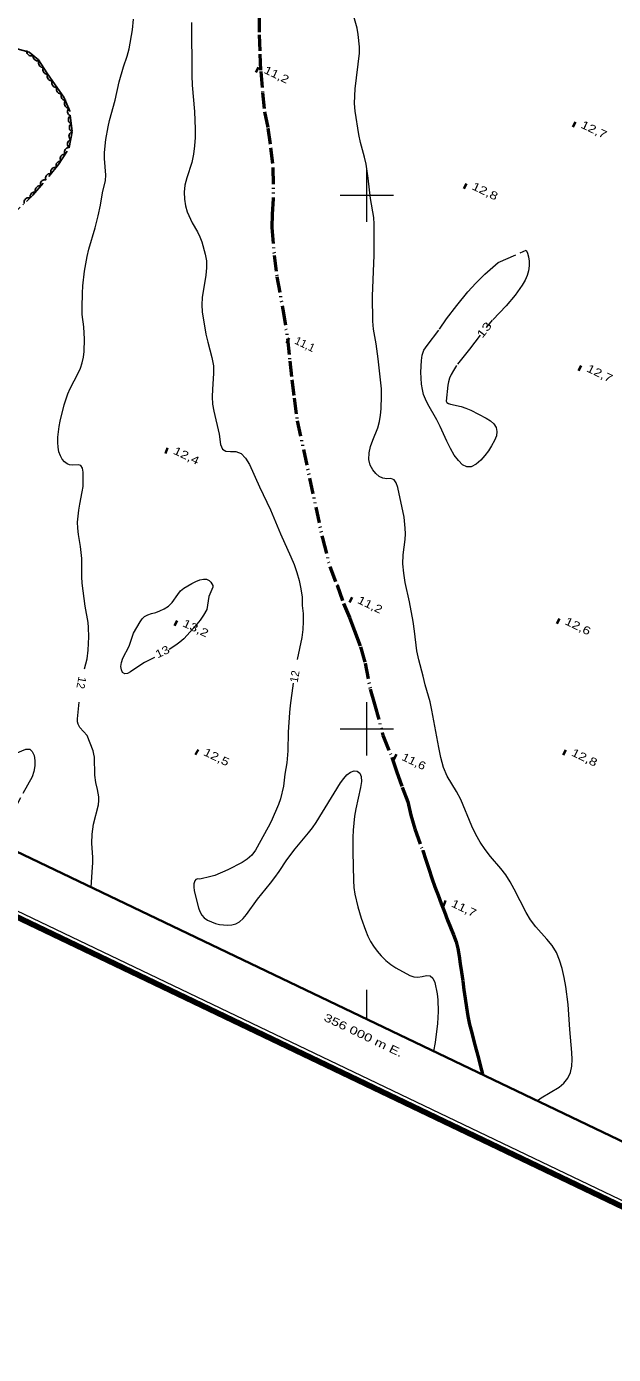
# Model space of a CAD drawing. Extents: x 355726 to 357533, y 5103782 to 5105258.
# Drawn here: x 355936.2 to 356046.3, y 5104282.7 to 5104531.6 of the extents above; entities that cross this region are included whole.
import ezdxf
from ezdxf.enums import TextEntityAlignment as Align

# ---------------------------------------------------------------- set-up
doc = ezdxf.new("R2010")
doc.units = 0
doc.header["$LTSCALE"] = 0.6
for name, pattern in [('DASH_DOUBLE_DOT', [9.2, 5, -1.2, 0.3, -1.2, 0.3, -1.2]), ('DOT_DASHED', [7.7, 5, -1.2, 0.3, -1.2]), ('LONG_DASHED', [7.5, 6, -1.5])]:
    doc.linetypes.add(name, pattern=pattern)
for name, color, linetype, lineweight in [('2', 7, 'LONG_DASHED', 13), ('3', 7, 'Continuous', 140), ('4', 7, 'DASH_DOUBLE_DOT', 53), ('44', 7, 'Continuous', 25), ('60', 7, 'Continuous', 13), ('61', 7, 'Continuous', 13)]:
    doc.layers.add(name, color=color, linetype=linetype, lineweight=lineweight)

msp = doc.modelspace()

# ---------------------------------------------------------------- linework, layer by layer
at = {"layer": '2', "linetype": 'Continuous'}
for points in [[(356031.97, 5104330.24), (356032.7, 5104330.8), (356036.06, 5104332.82), (356036.98, 5104333.59), (356037.7, 5104334.5), (356038.2, 5104335.58), (356038.44, 5104336.76), (356038.5, 5104338.01), (356038.44, 5104339.32), (356038.05, 5104343.59), (356037.76, 5104348.29), (356037.3, 5104351.68), (356037, 5104353.38), (356036.62, 5104355.03), (356036.17, 5104356.59), (356035.56, 5104358.08), (356034.74, 5104359.37), (356033.76, 5104360.58), (356031.7, 5104362.86), (356030.72, 5104364.15), (356029.87, 5104365.55), (356027.67, 5104369.9), (356026.89, 5104371.29), (356026.06, 5104372.61), (356025.16, 5104373.79), (356023.21, 5104376.07), (356022.23, 5104377.34), (356021.29, 5104378.72), (356020.44, 5104380.19), (356019.68, 5104381.75), (356017.62, 5104386.75), (356016.84, 5104388.23), (356015.09, 5104391.12), (356014.41, 5104392.76), (356013.91, 5104394.62), (356013.49, 5104396.49), (356012.22, 5104403.5), (356011.87, 5104405.05), (356010.98, 5104408.23), (356010.6, 5104409.84), (356009.75, 5104412.94), (356009.41, 5104414.58), (356008.97, 5104418.29), (356008.7, 5104420.13), (356008.01, 5104423.8), (356007.2, 5104427.41), (356006.93, 5104429.18), (356006.8, 5104430.93), (356006.86, 5104432.58), (356007.22, 5104435.47), (356007.29, 5104436.57), (356007.22, 5104437.61), (356006.99, 5104439.67), (356005.82, 5104445.23), (356005.54, 5104446.09), (356005.13, 5104446.68), (356004.54, 5104446.91), (356003.8, 5104446.88), (356003.02, 5104446.95), (356002.34, 5104447.3), (356001.73, 5104447.84), (356001.15, 5104448.51), (356000.65, 5104449.4), (356000.42, 5104450.48), (356000.48, 5104451.7), (356000.73, 5104452.92), (356001.13, 5104454.11), (356002.06, 5104456.43), (356002.39, 5104457.59), (356002.58, 5104458.76), (356002.69, 5104459.96), (356002.79, 5104462.42), (356002.74, 5104463.73), (356002.16, 5104469.33), (356001.78, 5104472.13), (356001.3, 5104474.91), (356001.14, 5104476.42), (356001.07, 5104481.12), (356001.41, 5104488.8), (356001.38, 5104490.28), (356001.41, 5104494.58), (356001.34, 5104495.84), (356000.69, 5104499.38), (356000.29, 5104503.19), (355999.89, 5104505.84), (355999.58, 5104507.17), (355998.82, 5104509.91), (355998.5, 5104511.38), (355997.81, 5104515.8), (355997.73, 5104517.22), (355997.76, 5104518.62), (355997.86, 5104519.98), (355998.62, 5104526.67), (355998.64, 5104527.83), (355998.42, 5104530.16), (355998.21, 5104531.36), (355997.24, 5104534.82)], [(355947.12, 5104411.25), (355947.57, 5104413.12), (355947.78, 5104414.74), (355947.88, 5104417.2), (355947.86, 5104418.96), (355947.77, 5104419.9), (355947.24, 5104422.96), (355946.65, 5104427.3), (355946.58, 5104428.47), (355946.6, 5104431.93), (355946.35, 5104434.16), (355945.97, 5104436.44), (355945.84, 5104437.58), (355945.81, 5104438.73), (355945.89, 5104439.84), (355946.05, 5104440.97), (355946.23, 5104442.12), (355946.68, 5104444.4), (355946.83, 5104445.44), (355946.87, 5104446.4), (355946.83, 5104448.13), (355946.73, 5104448.88), (355946.43, 5104449.33), (355945.98, 5104449.46), (355944.87, 5104449.41), (355944.31, 5104449.46), (355943.84, 5104449.68), (355943.35, 5104450.01), (355942.91, 5104450.51), (355942.58, 5104451.15), (355942.31, 5104451.91), (355942.14, 5104452.76), (355942.07, 5104453.68), (355942.09, 5104454.66), (355942.34, 5104456.66), (355942.53, 5104457.66), (355943.27, 5104460.7), (355943.94, 5104462.79), (355944.39, 5104463.78), (355945.9, 5104466.63), (355946.35, 5104467.59), (355946.68, 5104468.59), (355946.9, 5104469.65), (355947.02, 5104470.75), (355947.08, 5104473.01), (355946.95, 5104475.34), (355946.67, 5104477.67), (355946.63, 5104478.94), (355946.7, 5104481.63), (355946.8, 5104483.01), (355947.12, 5104485.76), (355947.6, 5104488.5), (355947.9, 5104489.88), (355949.07, 5104493.91), (355949.66, 5104496.17), (355950.1, 5104498.16), (355950.48, 5104500.45), (355951, 5104502.75), (355951.1, 5104503.78), (355950.85, 5104506.9), (355950.86, 5104508.05), (355951.1, 5104510.45), (355951.51, 5104512.83), (355951.78, 5104514.03), (355952.82, 5104517.83), (355953.59, 5104521.25), (355954.38, 5104524.08), (355955.07, 5104526.09), (355955.45, 5104527.44), (355956.08, 5104531.05), (355956.27, 5104532.99)], [(355967.18, 5104532.37), (355967.24, 5104522.46)], [(355967.24, 5104522.46), (355967.3, 5104520.67), (355967.74, 5104515.7), (355967.86, 5104512.41), (355967.81, 5104510.84), (355967.7, 5104509.26), (355967.52, 5104507.73), (355967.19, 5104506.17), (355966.27, 5104503.25), (355965.93, 5104501.9), (355965.8, 5104500.58), (355965.86, 5104499.28), (355966.02, 5104498.04), (355966.33, 5104496.88), (355967.25, 5104494.84), (355968.26, 5104493.13), (355968.7, 5104492.24), (355969.07, 5104491.25), (355969.74, 5104488.95), (355969.94, 5104487.7), (355969.98, 5104486.38), (355969.84, 5104485.01), (355969.18, 5104480.82), (355969.09, 5104479.45), (355969.17, 5104478.13), (355969.87, 5104473.96), (355970.2, 5104472.49), (355970.97, 5104469.57), (355971.25, 5104468.04), (355971.3, 5104466.58), (355971.09, 5104463.65), (355971.05, 5104462.23), (355971.11, 5104460.84), (355971.34, 5104459.55), (355972.36, 5104455.23), (355972.61, 5104453.26), (355972.95, 5104452.44), (355973.56, 5104452.01), (355974.44, 5104451.95), (355975.48, 5104451.96), (355976.46, 5104451.58), (355977.3, 5104450.73), (355978.03, 5104449.54), (355979.92, 5104445.32), (355981.95, 5104441.01), (355983.81, 5104436.54), (355985.75, 5104432.23), (355986.37, 5104430.76), (355986.92, 5104429.3), (355987.33, 5104427.8), (355987.65, 5104426.26), (355987.89, 5104424.68), (355987.89, 5104423.13), (355988.09, 5104421.63), (355988.09, 5104420.11), (355988.03, 5104418.62), (355987.82, 5104417.13), (355986.99, 5104413.01)], [(355986.24, 5104408.55), (355985.66, 5104404.36), (355985.54, 5104403.07), (355985.28, 5104399.38), (355985.19, 5104395.88), (355985.02, 5104393.61), (355984.68, 5104391.48), (355984.41, 5104389.26), (355983.85, 5104386.88), (355983.47, 5104385.78), (355982.06, 5104382.59), (355981.52, 5104381.53), (355979.17, 5104377.23), (355978.46, 5104376.3), (355977.61, 5104375.54), (355976.68, 5104374.92), (355973.96, 5104373.55), (355971.5, 5104372.51), (355970.26, 5104372.15), (355969.24, 5104371.92), (355968.74, 5104371.83), (355968.32, 5104371.84), (355967.99, 5104371.76), (355967.76, 5104371.47), (355967.59, 5104370.95), (355967.56, 5104370.34), (355967.66, 5104369.61), (355968.46, 5104366.41), (355968.74, 5104365.71), (355969.08, 5104365.07), (355969.55, 5104364.53), (355970.18, 5104364.13), (355970.9, 5104363.8), (355971.66, 5104363.51), (355972.41, 5104363.33), (355973.17, 5104363.21), (355973.92, 5104363.17), (355974.72, 5104363.23), (355975.44, 5104363.43), (355976.12, 5104363.83), (355976.82, 5104364.41), (355977.46, 5104365.17), (355979.55, 5104368.05), (355981.96, 5104371.03), (355982.79, 5104372.13), (355983.61, 5104373.26), (355985.05, 5104375.44), (355986.59, 5104377.48), (355989.08, 5104380.46), (355989.85, 5104381.45), (355990.52, 5104382.41), (355995.11, 5104389.86), (355995.68, 5104390.67), (355996.3, 5104391.34), (355996.97, 5104391.86), (355997.62, 5104392.09), (355998.23, 5104392.04), (355998.71, 5104391.66), (355998.98, 5104391.03), (355999.02, 5104390.12), (355998.84, 5104388.97), (355997.95, 5104384.96), (355997.74, 5104383.63), (355997.48, 5104380.96), (355997.41, 5104379.59), (355997.39, 5104376.9), (355997.48, 5104374.25), (355997.51, 5104371.55), (355997.6, 5104370.25), (355997.79, 5104368.99), (355998.33, 5104366.62), (355998.97, 5104364.49), (355999.76, 5104362.26), (356000.19, 5104361.13), (356000.7, 5104360.13), (356001.27, 5104359.22), (356001.96, 5104358.33), (356002.72, 5104357.43), (356003.58, 5104356.58), (356004.49, 5104355.82), (356005.46, 5104355.16), (356008.06, 5104353.76), (356008.81, 5104353.5), (356009.59, 5104353.4), (356010.4, 5104353.53), (356011.19, 5104353.73), (356011.91, 5104353.69), (356012.41, 5104353.22), (356012.76, 5104352.42), (356013.2, 5104350.32), (356013.34, 5104349.21), (356013.42, 5104347), (356013.28, 5104344.76), (356012.81, 5104341.17), (356012.55, 5104339.53)], [(355948.32, 5104370.28), (355948.56, 5104373.11), (355948.64, 5104374.95), (355948.64, 5104375.87), (355948.47, 5104378.53), (355948.51, 5104380.25), (355948.75, 5104382.13), (355949.71, 5104385.76), (355949.81, 5104386.55), (355949.77, 5104387.25), (355949.54, 5104388.61), (355949.24, 5104389.92), (355949.03, 5104391.3), (355948.94, 5104394.67), (355948.87, 5104395.26), (355948.72, 5104395.84), (355947.58, 5104398.74), (355946.21, 5104400.26), (355945.88, 5104400.88), (355945.81, 5104401.3), (355945.81, 5104401.86), (355946.07, 5104405.01)]]:
    msp.add_lwpolyline(points, dxfattribs=at)
at = {"layer": '2'}
for points in [[(356021.27, 5104473.8), (356019.28, 5104471.13), (356016.85, 5104468.09), (356016.26, 5104467.17), (356015.83, 5104466.38), (356015.53, 5104465.69), (356015.32, 5104465.05), (356015.2, 5104464.42), (356014.91, 5104461.41), (356015.04, 5104461.15), (356015.33, 5104460.98), (356015.72, 5104460.84), (356017.68, 5104460.38), (356018.55, 5104460.12), (356019.49, 5104459.72), (356022.38, 5104458.2), (356023.21, 5104457.7), (356023.84, 5104457.13), (356024.28, 5104456.46), (356024.42, 5104455.73), (356024.32, 5104454.9), (356023.93, 5104454.01), (356023.42, 5104453.05), (356022.84, 5104452.13), (356022.15, 5104451.23), (356021.37, 5104450.33), (356020.49, 5104449.59), (356019.6, 5104449.12), (356018.74, 5104449.09), (356017.94, 5104449.5), (356017.19, 5104450.29), (356016.42, 5104451.3), (356015.68, 5104452.51), (356014.99, 5104453.88), (356013.75, 5104456.67), (356013.13, 5104457.88), (356011.45, 5104460.82), (356011.02, 5104461.76), (356010.67, 5104462.67), (356010.43, 5104463.59), (356010.25, 5104464.59), (356010.16, 5104466.84), (356010.24, 5104469.04), (356010.37, 5104470.05), (356010.73, 5104470.95), (356011.31, 5104471.87), (356013.64, 5104474.88), (356014.98, 5104476.84), (356016.89, 5104479.37), (356018.94, 5104481.9), (356020.48, 5104483.55), (356022.12, 5104485.19), (356024.67, 5104487.38), (356029.9, 5104489.71), (356030.17, 5104489.13), (356030.36, 5104488.44), (356030.44, 5104487.63), (356030.45, 5104486.76), (356030.36, 5104485.84), (356030.1, 5104484.94), (356029.68, 5104484.07), (356029.14, 5104483.16), (356027.8, 5104481.28), (356026.15, 5104479.28), (356023.54, 5104476.57), (356022.4, 5104475.23)], [(355960.24, 5104413.38), (355958.36, 5104412.44), (355957.65, 5104412.01), (355955.73, 5104410.66), (355955.14, 5104410.36), (355954.65, 5104410.32), (355954.24, 5104410.57), (355954, 5104411.07), (355953.91, 5104411.69), (355954.01, 5104412.45), (355954.29, 5104413.21), (355955.44, 5104415.49), (355956.3, 5104417.94), (355957.51, 5104420.07), (355957.91, 5104420.59), (355958.36, 5104421.04), (355958.96, 5104421.37), (355959.65, 5104421.61), (355960.44, 5104421.8), (355961.24, 5104422.09), (355962.05, 5104422.45), (355962.85, 5104422.96), (355963.52, 5104423.66), (355964.57, 5104425.18), (355965.1, 5104425.83), (355965.73, 5104426.36), (355967.19, 5104427.23), (355967.96, 5104427.63), (355968.7, 5104427.9), (355969.39, 5104428.05), (355969.97, 5104428.03), (355970.45, 5104427.8), (355970.8, 5104427.49), (355971.13, 5104426.83), (355971.14, 5104426.55), (355970.79, 5104425.65), (355970.39, 5104424.82), (355970.03, 5104422.38), (355969.43, 5104421.29), (355968.76, 5104420.34), (355967.87, 5104419.26), (355966.34, 5104417.54), (355965.69, 5104416.87), (355964.98, 5104416.25), (355964.21, 5104415.66), (355962.94, 5104414.88)], [(355923.55, 5104382.13), (355925.11, 5104384.53), (355927.33, 5104388.63), (355927.86, 5104389.48), (355929.18, 5104391.18), (355930.74, 5104392.92), (355931.54, 5104393.7), (355932.37, 5104394.34), (355933.24, 5104394.9), (355934.16, 5104395.37), (355936.07, 5104396.17), (355936.82, 5104396.2), (355937.29, 5104395.75), (355937.64, 5104394.98), (355937.81, 5104394.05), (355937.76, 5104393.04), (355937.59, 5104392.01), (355937.26, 5104391.01), (355930.64, 5104378.74)]]:
    msp.add_lwpolyline(points, dxfattribs=at)
at = {"layer": '3'}
for p, q in [((355979.3, 5104523.63), (355979.66, 5104523.46)), ((356038.7, 5104513.37), (356039.06, 5104513.2)), ((356018.28, 5104501.83), (356018.64, 5104501.66)), ((355985.05, 5104472.89), (355985.41, 5104472.72)), ((356039.78, 5104467.69), (356040.14, 5104467.52)), ((355962.3, 5104452.25), (355962.66, 5104452.08)), ((355996.82, 5104424.27), (355997.18, 5104424.1)), ((355964.04, 5104419.9), (355964.4, 5104419.73)), ((356035.69, 5104420.29), (356036.05, 5104420.12)), ((355967.94, 5104395.74), (355968.3, 5104395.57)), ((356005.13, 5104394.84), (356005.49, 5104394.67)), ((356036.92, 5104395.67), (356037.28, 5104395.5)), ((356014.41, 5104367.38), (356014.77, 5104367.21))]:
    msp.add_line(p, q, dxfattribs=at)
at = {"layer": '4'}
msp.add_lwpolyline([(355979.85, 5104533.61), (355979.84, 5104530.07), (355979.97, 5104526.44), (355980.13, 5104523.19), (355980.48, 5104519.25), (355980.85, 5104515.68), (355981.47, 5104512.57), (355981.99, 5104508.92), (355982.42, 5104505.12), (355982.47, 5104499.33), (355982.26, 5104496.49), (355982.22, 5104493.95), (355982.66, 5104488.77), (355983.16, 5104484.74), (355984.26, 5104478.6), (355985.15, 5104473.17), (355985.57, 5104468.99), (355985.94, 5104465.43), (355986.39, 5104462.02), (355986.96, 5104457.75), (355991.7, 5104435.73), (355993.07, 5104430.43), (355994.44, 5104426.89), (355995.66, 5104423.45), (355996.77, 5104420.85), (355997.73, 5104418.34), (355998.82, 5104415.36), (355999.68, 5104412.31), (356000.67, 5104407.42), (356001.46, 5104404.6), (356003.05, 5104398.77), (356004.7, 5104394.69), (356005.58, 5104392.03), (356006.67, 5104389.05), (356007.69, 5104386.3), (356008.26, 5104383.81), (356008.99, 5104381.24), (356010.49, 5104377.25), (356010.52, 5104377.17), (356011.08, 5104375.44), (356011.65, 5104373.71), (356012.22, 5104372.01), (356012.8, 5104370.38), (356013.37, 5104368.79), (356013.97, 5104367.22), (356014.58, 5104365.66), (356015.15, 5104364.13), (356015.73, 5104362.73), (356016.3, 5104361.37), (356016.76, 5104360.08), (356017.09, 5104358.78), (356017.32, 5104357.38), (356017.53, 5104355.9), (356017.76, 5104354.34), (356018, 5104352.72), (356018.23, 5104351.08), (356018.45, 5104349.41), (356018.7, 5104347.72), (356018.97, 5104346.11), (356019.28, 5104344.54), (356019.68, 5104343), (356020.07, 5104341.42), (356020.5, 5104339.82), (356020.93, 5104338.24), (356021.33, 5104336.71), (356021.7, 5104335.3)], dxfattribs=at)
at = {"layer": '44', "linetype": 'DOT_DASHED'}
msp.add_lwpolyline([(355932.82, 5104495.7), (355937.42, 5104500), (355942.24, 5104505.76), (355944.24, 5104508.96), (355944.77, 5104512.01), (355944.34, 5104515.8), (355943.23, 5104518.4), (355941.57, 5104520.72), (355940.05, 5104522.95), (355938.48, 5104525.41), (355936.69, 5104526.81), (355934.49, 5104527.46)], dxfattribs=at)
at = {"layer": '44'}
for points in [[(355937.46, 5104526.21), (355937.26, 5104526.14), (355937.06, 5104526.14), (355936.89, 5104526.16), (355936.73, 5104526.23), (355936.58, 5104526.33), (355936.45, 5104526.47), (355936.35, 5104526.6), (355936.29, 5104526.77), (355936.27, 5104526.95), (355936.28, 5104527.13)], [(355938.64, 5104525.28), (355938.44, 5104525.22), (355938.24, 5104525.22), (355938.07, 5104525.24), (355937.91, 5104525.31), (355937.76, 5104525.41), (355937.63, 5104525.55), (355937.53, 5104525.68), (355937.48, 5104525.85), (355937.45, 5104526.03), (355937.46, 5104526.21)], [(355939.4, 5104523.97), (355939.19, 5104523.98), (355938.99, 5104524.04), (355938.85, 5104524.12), (355938.72, 5104524.24), (355938.6, 5104524.38), (355938.53, 5104524.56), (355938.48, 5104524.71), (355938.49, 5104524.89), (355938.52, 5104525.07), (355938.59, 5104525.24)], [(355940.2, 5104522.71), (355939.99, 5104522.72), (355939.8, 5104522.78), (355939.65, 5104522.85), (355939.52, 5104522.97), (355939.41, 5104523.12), (355939.34, 5104523.29), (355939.29, 5104523.45), (355939.29, 5104523.63), (355939.33, 5104523.81), (355939.4, 5104523.97)], [(355941.06, 5104521.47), (355940.85, 5104521.47), (355940.65, 5104521.53), (355940.5, 5104521.6), (355940.37, 5104521.72), (355940.25, 5104521.86), (355940.17, 5104522.03), (355940.12, 5104522.19), (355940.12, 5104522.36), (355940.14, 5104522.55), (355940.21, 5104522.71)], [(355941.9, 5104520.24), (355941.69, 5104520.23), (355941.5, 5104520.29), (355941.35, 5104520.36), (355941.21, 5104520.48), (355941.1, 5104520.62), (355941.02, 5104520.79), (355940.96, 5104520.95), (355940.96, 5104521.12), (355940.99, 5104521.31), (355941.06, 5104521.47)], [(355942.78, 5104519.02), (355942.58, 5104519.02), (355942.38, 5104519.07), (355942.23, 5104519.14), (355942.09, 5104519.25), (355941.97, 5104519.39), (355941.89, 5104519.56), (355941.83, 5104519.71), (355941.83, 5104519.89), (355941.85, 5104520.07), (355941.91, 5104520.24)], [(355943.66, 5104517.8), (355943.45, 5104517.8), (355943.25, 5104517.85), (355943.1, 5104517.92), (355942.96, 5104518.03), (355942.84, 5104518.17), (355942.76, 5104518.34), (355942.71, 5104518.49), (355942.7, 5104518.67), (355942.72, 5104518.85), (355942.78, 5104519.02)], [(355944.11, 5104516.35), (355943.9, 5104516.39), (355943.72, 5104516.48), (355943.59, 5104516.58), (355943.48, 5104516.71), (355943.39, 5104516.88), (355943.35, 5104517.06), (355943.33, 5104517.23), (355943.36, 5104517.4), (355943.42, 5104517.57), (355943.52, 5104517.73)], [(355944.44, 5104514.9), (355944.26, 5104515), (355944.11, 5104515.14), (355944.01, 5104515.27), (355943.95, 5104515.43), (355943.91, 5104515.61), (355943.92, 5104515.8), (355943.95, 5104515.97), (355944.03, 5104516.12), (355944.14, 5104516.27), (355944.27, 5104516.39)], [(355944.61, 5104513.41), (355944.43, 5104513.51), (355944.28, 5104513.65), (355944.18, 5104513.78), (355944.12, 5104513.94), (355944.08, 5104514.12), (355944.09, 5104514.31), (355944.12, 5104514.48), (355944.2, 5104514.63), (355944.31, 5104514.78), (355944.44, 5104514.9)], [(355944.5, 5104510.44), (355944.35, 5104510.59), (355944.25, 5104510.76), (355944.19, 5104510.92), (355944.17, 5104511.09), (355944.19, 5104511.28), (355944.25, 5104511.46), (355944.32, 5104511.6), (355944.44, 5104511.73), (355944.59, 5104511.84), (355944.75, 5104511.92)], [(355944.78, 5104511.92), (355944.6, 5104512.01), (355944.45, 5104512.16), (355944.35, 5104512.29), (355944.29, 5104512.45), (355944.25, 5104512.63), (355944.26, 5104512.82), (355944.28, 5104512.99), (355944.36, 5104513.14), (355944.47, 5104513.29), (355944.61, 5104513.41)], [(355943.45, 5104507.69), (355943.36, 5104507.88), (355943.34, 5104508.08), (355943.34, 5104508.25), (355943.39, 5104508.42), (355943.47, 5104508.58), (355943.6, 5104508.72), (355943.72, 5104508.83), (355943.88, 5104508.91), (355944.06, 5104508.96), (355944.24, 5104508.96)], [(355944.24, 5104508.96), (355944.09, 5104509.11), (355943.99, 5104509.29), (355943.93, 5104509.44), (355943.92, 5104509.61), (355943.93, 5104509.8), (355943.99, 5104509.98), (355944.07, 5104510.13), (355944.19, 5104510.25), (355944.33, 5104510.37), (355944.5, 5104510.44)], [(355941.86, 5104505.15), (355941.77, 5104505.34), (355941.75, 5104505.54), (355941.75, 5104505.7), (355941.8, 5104505.87), (355941.88, 5104506.04), (355942.01, 5104506.18), (355942.13, 5104506.29), (355942.29, 5104506.36), (355942.47, 5104506.41), (355942.65, 5104506.42)], [(355942.65, 5104506.42), (355942.57, 5104506.61), (355942.54, 5104506.81), (355942.54, 5104506.98), (355942.6, 5104507.14), (355942.68, 5104507.31), (355942.81, 5104507.45), (355942.93, 5104507.56), (355943.09, 5104507.64), (355943.27, 5104507.68), (355943.45, 5104507.69)], [(355939.85, 5104502.9), (355939.79, 5104503.11), (355939.8, 5104503.31), (355939.82, 5104503.47), (355939.9, 5104503.63), (355940, 5104503.78), (355940.15, 5104503.91), (355940.28, 5104504), (355940.45, 5104504.05), (355940.63, 5104504.07), (355940.81, 5104504.06)], [(355940.81, 5104504.06), (355940.76, 5104504.26), (355940.76, 5104504.46), (355940.78, 5104504.62), (355940.86, 5104504.78), (355940.96, 5104504.93), (355941.11, 5104505.06), (355941.24, 5104505.15), (355941.41, 5104505.2), (355941.6, 5104505.22), (355941.78, 5104505.21)], [(355937.93, 5104500.6), (355937.87, 5104500.8), (355937.87, 5104501.01), (355937.9, 5104501.17), (355937.97, 5104501.33), (355938.08, 5104501.48), (355938.22, 5104501.61), (355938.36, 5104501.7), (355938.52, 5104501.75), (355938.71, 5104501.77), (355938.89, 5104501.75)], [(355938.89, 5104501.75), (355938.83, 5104501.96), (355938.83, 5104502.16), (355938.86, 5104502.32), (355938.93, 5104502.48), (355939.04, 5104502.63), (355939.18, 5104502.76), (355939.32, 5104502.85), (355939.49, 5104502.9), (355939.67, 5104502.92), (355939.85, 5104502.9)], [(355935.8, 5104498.49), (355935.77, 5104498.7), (355935.8, 5104498.9), (355935.84, 5104499.06), (355935.94, 5104499.2), (355936.06, 5104499.34), (355936.22, 5104499.45), (355936.36, 5104499.52), (355936.54, 5104499.55), (355936.72, 5104499.55), (355936.9, 5104499.51)], [(355936.96, 5104499.45), (355936.91, 5104499.65), (355936.91, 5104499.86), (355936.93, 5104500.02), (355937.01, 5104500.18), (355937.11, 5104500.33), (355937.26, 5104500.46), (355937.39, 5104500.55), (355937.56, 5104500.6), (355937.75, 5104500.62), (355937.93, 5104500.6)]]:
    msp.add_lwpolyline(points, dxfattribs=at)
at = {"layer": '60', "lineweight": 158}
msp.add_lwpolyline([(355725.74, 5104464.62), (357152.72, 5103781.6), (357532.66, 5104575.38), (356105.68, 5105258.4)], close=True, dxfattribs=at)
at = {"layer": '60'}
msp.add_lwpolyline([(355727.1, 5104465.08), (357152.24, 5103782.93), (357531.32, 5104574.91), (356106.18, 5105257.06)], close=True, dxfattribs=at)
at = {"layer": '60', "lineweight": 35}
msp.add_lwpolyline([(355740.43, 5104469.78), (356913.03, 5103908.53), (357283.46, 5104682.46), (356110.86, 5105243.71)], close=True, dxfattribs=at)
at = {"layer": '61'}
for p, q in [((356000, 5104495), (356000, 5104505)), ((355995, 5104500), (356005, 5104500)), ((356000, 5104395), (356000, 5104405)), ((355995, 5104400), (356005, 5104400)), ((356000, 5104345.54), (356000, 5104351.08))]:
    msp.add_line(p, q, dxfattribs=at)

# ---------------------------------------------------------------- texts
at = {"layer": '2'}
for rotation, width, p in [(52.565, 1.4, (356022.61, 5104474.31)), (25.821, 1.2, (355962.02, 5104413.76))]:
    msp.add_text('13', height=1.5, rotation=rotation, dxfattribs=dict(at, width=width)).set_placement(p, align=Align.CENTER)
for rotation, p in [(258.938, (355945.78, 5104408.76)), (79.955, (355987.23, 5104409.67))]:
    msp.add_text('12', height=1.5, rotation=rotation, dxfattribs=at).set_placement(p, align=Align.CENTER)
at = {"layer": '3'}
for s, width, p in [('11,2   ', 1.25, (355980.58, 5104523)), ('12,7   ', 1.3, (356039.99, 5104512.74)), ('12,8   ', 1.3, (356019.57, 5104501.2)), ('12,7   ', 1.3, (356041.07, 5104467.05)), ('12,4   ', 1.3, (355963.59, 5104451.62)), ('11,2   ', 1.25, (355998.11, 5104423.63)), ('13,2   ', 1.3, (355965.33, 5104419.28)), ('12,6   ', 1.3, (356036.98, 5104419.66)), ('12,5   ', 1.3, (355969.23, 5104395.12)), ('11,6   ', 1.2, (356006.41, 5104394.22)), ('12,8   ', 1.3, (356038.21, 5104395.04)), ('11,7   ', 1.25, (356015.7, 5104366.74))]:
    msp.add_text(s, height=1.5, rotation=334.423, dxfattribs=dict(at, width=width)).set_placement(p)
msp.add_text('11,1   ', height=1.5, rotation=334.423, dxfattribs=at).set_placement((355986.34, 5104472.26))
at = {"layer": '61', "width": 1.35}
msp.add_text(' 356 000 m E.', height=1.5, rotation=334.42, dxfattribs=at).set_placement((355998.73, 5104342.04), align=Align.CENTER)

doc.saveas('drawing.dxf')
